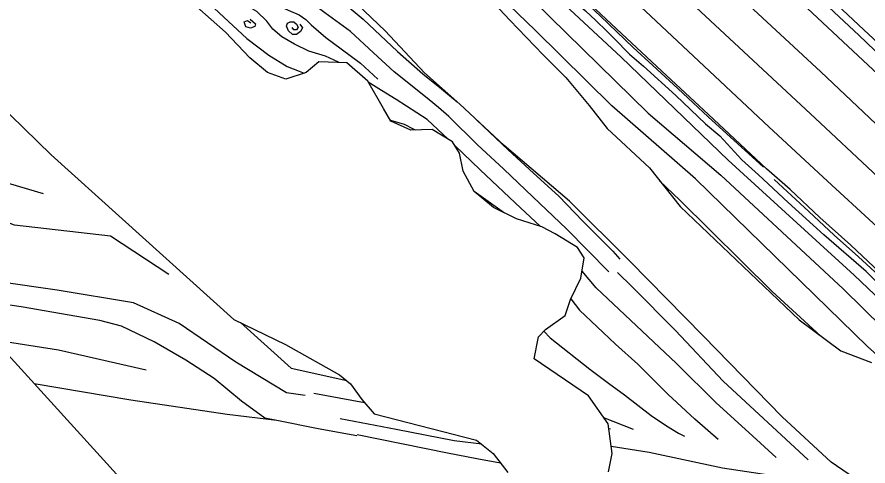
# Model space of a CAD drawing. Extents: x 2316231 to 2323598, y 363169 to 371906.
# Drawn here: x 2318772.4 to 2319044.9, y 366355.5 to 366499.5 of the extents above; entities that cross this region are included whole.
import ezdxf

# ---------------------------------------------------------------- set-up
doc = ezdxf.new("R2010")
doc.units = 0
for name, color, linetype in [('RD_DTM_BkLn1', 7, 'Continuous'), ('RD_DTM_BkLn2', 7, 'Continuous'), ('RD_DTM_Holes', 7, 'Continuous'), ('RD_DTM_TinHull', 7, 'Continuous'), ('RD_EX_Road', 7, 'Continuous')]:
    doc.layers.add(name, color=color, linetype=linetype)

msp = doc.modelspace()

# ---------------------------------------------------------------- linework, layer by layer
at = {"layer": 'RD_DTM_BkLn1'}
for p, q in [((2318984.728, 366440.804), (2318978.222, 366446.99)), ((2318957.84, 366412.639), (2318953.376, 366417.966)), ((2318949.747, 366409.103), (2318952.54, 366405.533)), ((2318860.197, 366386.924), (2318843.942, 366401.51)), ((2318943.172, 366396.634), (2318941.165, 366398.741)), ((2318860.197, 366386.924), (2318878.003, 366382.908)), ((2318883.693, 366375.803), (2318867.442, 366378.811)), ((2318969.87, 366367.226), (2318960.337, 366370.991)), ((2318961.935, 366367.504), (2318962.491, 366367.393)), ((2318921.231, 366362.474), (2318912.428, 366363.634))]:
    msp.add_line(p, q, dxfattribs=at)
for points in [[(2319043.652, 366495.429), (2319023.012, 366514.835), (2319005.193, 366531.743), (2318984.149, 366551.675), (2318968.01, 366566.969), (2318947.124, 366586.703), (2318930.095, 366602.876), (2318914.396, 366617.538), (2318905.719, 366625.699)], [(2318904.007, 366623.823), (2318926.343, 366602.902), (2318943.914, 366586.301), (2318959.127, 366571.906), (2318975.757, 366556.083), (2318988.795, 366543.889), (2319001.864, 366531.464), (2319014.462, 366519.604), (2319029.289, 366505.602), (2319041.976, 366493.642)], [(2319029.789, 366481.873), (2319002.471, 366507.396), (2318975.254, 366532.744), (2318946.123, 366560.014), (2318917.251, 366587.048), (2318892.174, 366610.334)], [(2318883.211, 366602.336), (2318912.708, 366574.813), (2318943.266, 366546.2), (2318971.581, 366519.756), (2319002.066, 366491.21), (2319021.983, 366472.681)], [(2318874.03, 366575.611), (2318882.062, 366568.703), (2318898.054, 366553.976), (2318910.061, 366542.804), (2318912.387, 366540.546), (2318917.682, 366536.053), (2318929.11, 366525.003), (2318932.228, 366522.93), (2318936.438, 366518.317), (2318949.836, 366505.538), (2318954.498, 366501.419), (2318957.766, 366498.369), (2318961.314, 366494.929), (2318963.674, 366492.56), (2318968.561, 366487.545), (2318973.069, 366483.717), (2318983.393, 366474.365), (2318992.905, 366465.266), (2318997.491, 366461.434), (2319004.487, 366453.706)], [(2319000.155, 366453.551), (2318965.851, 366486.607), (2318934.467, 366515.919), (2318927.674, 366522.509), (2318923.142, 366526.117), (2318910.452, 366536.748), (2318895.033, 366551.629), (2318880.513, 366565.418), (2318871.007, 366574.213)], [(2318865.635, 366571.426), (2318903.295, 366535.981), (2318932.627, 366509.896), (2318974.572, 366468.659), (2318997.776, 366448.747)], [(2318989.697, 366447.549), (2318962.955, 366471.001), (2318938.374, 366495.216), (2318913.43, 366519.316), (2318891.771, 366538.143), (2318869.499, 366559.399), (2318861.63, 366566.443)], [(2318833.329, 366542.531), (2318846.812, 366529.268), (2318859.561, 366517.974), (2318873.098, 366507.396), (2318883.218, 366498.785), (2318894.245, 366488.453), (2318902.376, 366481.237), (2318908.386, 366476.43), (2318911.586, 366473.794), (2318913.397, 366472.284)], [(2318961.93, 366417.802), (2318948.391, 366431.523), (2318939.898, 366439.677), (2318928.31, 366450.671), (2318919.904, 366458.475), (2318910.723, 366467.597), (2318907.443, 366470.455), (2318904.434, 366472.929), (2318898.938, 366477.321), (2318893.22, 366481.929), (2318886.613, 366488.025), (2318879.252, 366494.809), (2318870.999, 366500.837), (2318867.516, 366503.459), (2318863.486, 366507.069), (2318860.44, 366508.968), (2318858.003, 366510.569), (2318854.433, 366513.556), (2318848.745, 366518.272), (2318843.723, 366522.366), (2318835.529, 366529.572), (2318828.138, 366536.248)], [(2318823.227, 366532.661), (2318832.732, 366524.192), (2318843.433, 366514.022), (2318848.128, 366512.269), (2318850.864, 366510.179), (2318852.486, 366507.535), (2318853.846, 366505.198), (2318856.27, 366503.121), (2318859.3, 366501.724), (2318862.74, 366500.169), (2318864.875, 366498.695), (2318866.565, 366497.017), (2318871.291, 366492.908), (2318876.22, 366489.305), (2318882.365, 366484.645), (2318887.964, 366479.536)], [(2318875.573, 366484.876), (2318875.376, 366485.012), (2318871.205, 366486.895), (2318865.84, 366488.582), (2318861.233, 366490.728), (2318857.259, 366493.122), (2318854.355, 366495.637), (2318852.42, 366498.16), (2318849.267, 366501.307), (2318844.755, 366503.854), (2318841.171, 366506.365), (2318838.722, 366509.007), (2318835.916, 366512.46), (2318834.947, 366514.914), (2318832.085, 366518.825), (2318828.61, 366522.064), (2318825.779, 366523.767), (2318821.709, 366525.152), (2318819.13, 366526.138), (2318817.172, 366527.302)], [(2318813.589, 366523.464), (2318825.908, 366512.292), (2318831.778, 366505.907), (2318837.129, 366500.822), (2318846.015, 366492.579), (2318853.088, 366487.29), (2318858.945, 366483.651), (2318862.766, 366482.141), (2318864.334, 366481.45)], [(2318847.09, 366498.772), (2318848.764, 366497.313), (2318848.557, 366496.405), (2318847.187, 366495.882), (2318845.693, 366496.351), (2318845.197, 366497.9), (2318846.244, 366498.38), (2318847.284, 366497.635)], [(2318862.968, 366497.213), (2318863.814, 366496.034), (2318863.22, 366494.79), (2318861.944, 366493.91), (2318860.655, 366493.922), (2318859.317, 366495.007), (2318858.71, 366496.523), (2318859.024, 366497.535), (2318859.896, 366497.971), (2318861.037, 366497.946), (2318861.965, 366497.167), (2318862.438, 366496.262), (2318861.912, 366495.374), (2318861.047, 366495.405), (2318860.517, 366496.174), (2318860.517, 366496.174)], [(2319041.976, 366493.642), (2319059.772, 366476.71), (2319077.295, 366460.204), (2319091.8, 366446.489), (2319104.913, 366434.156), (2319116.942, 366422.667), (2319128.758, 366411.509), (2319139.338, 366401.429), (2319145.284, 366395.469)], [(2319148.28, 366396.21), (2319136.488, 366407.645), (2319126.11, 366417.487), (2319116.367, 366426.733), (2319104.459, 366438.043), (2319090.287, 366451.426), (2319075.029, 366465.858), (2319061.343, 366478.796), (2319049.692, 366489.763), (2319043.652, 366495.429)], [(2319029.789, 366481.873), (2319049.365, 366463.433), (2319066.779, 366447.298), (2319088.241, 366427.335), (2319116.513, 366400.919), (2319127.96, 366390.099)], [(2318910.48, 366460.329), (2318903.79, 366466.6), (2318893.875, 366473.047), (2318889.13, 366475.873), (2318884.901, 366478.614)], [(2319114.565, 366386.161), (2319093.088, 366406.3), (2319066.349, 366431.191), (2319046.499, 366449.76), (2319028.023, 366467.016), (2319021.983, 366472.681)], [(2318891.973, 366466.403), (2318896.384, 366465.085), (2318899.273, 366463.682), (2318899.914, 366463.28)], [(2318918.846, 366467.245), (2318919.683, 366466.407), (2318929.735, 366456.951), (2318937.804, 366449.385), (2318945.905, 366442.062), (2318953.6, 366434.012), (2318963.242, 366424.402), (2318965.496, 366421.858)], [(2318742.763, 366463.011), (2318754.878, 366452.307), (2318767.441, 366446.83), (2318780.746, 366442.911)], [(2318940.107, 366432.296), (2318931.991, 366439.853), (2318920.694, 366450.499), (2318912.61, 366458.312)], [(2319000.155, 366453.551), (2319040.499, 366416.746), (2319064.601, 366393.742), (2319076.309, 366382.615), (2319078.906, 366379.572), (2319080.034, 366378.379)], [(2319073.834, 366390.277), (2319069.11, 366395.01), (2319067.675, 366393.517), (2319064.591, 366396.205), (2319064.482, 366396.915), (2319065.099, 366398.344), (2319055.942, 366406.321), (2319044.304, 366417.94), (2319030.788, 366429.625), (2319019.408, 366440.045), (2319009.921, 366448.935), (2319004.487, 366453.706)], [(2318989.697, 366447.549), (2319044.813, 366393.855), (2319072.269, 366369.244), (2319079.559, 366364.589), (2319090.066, 366359.93)], [(2319089.747, 366367.725), (2319084.701, 366369.02), (2319079.982, 366371.063), (2319075.034, 366374.915), (2319036.979, 366412.309), (2318997.776, 366448.747)], [(2318918.727, 366443.722), (2318918.858, 366443.619), (2318928.48, 366436.691)], [(2318821.068, 366416.89), (2318802.356, 366429.216), (2318771.619, 366432.7), (2318753.318, 366439.668)], [(2319029.883, 366397.18), (2319014.282, 366411.465), (2318984.728, 366440.804)], [(2318864.643, 366378.08), (2318858.703, 366379.035), (2318842.506, 366388.788), (2318824.312, 366401.2), (2318809.767, 366407.893), (2318785.238, 366411.871), (2318766.584, 366414.617), (2318747.55, 366416.869), (2318744.203, 366419.046)], [(2319025.78, 366357.549), (2318998.582, 366382.724), (2318983.336, 366398.962), (2318969.467, 366413.016), (2318964.772, 366417.573)], [(2318957.84, 366412.639), (2318983.596, 366388.377), (2318996.362, 366375.753), (2319006.739, 366366.252), (2319015.583, 366358.289)], [(2318996.94, 366364.065), (2318989.435, 366370.543), (2318980.875, 366378.504), (2318971.19, 366388.185), (2318964.101, 366394.54), (2318958.18, 366400.098), (2318952.54, 366405.533)], [(2318813.824, 366386.278), (2318785.75, 366392.645), (2318765.185, 366395.922)], [(2318943.172, 366396.634), (2318955.826, 366386.525), (2318961.847, 366382.097), (2318966.996, 366378.318), (2318975.488, 366371.748), (2318980.404, 366368.454), (2318984.234, 366366.032), (2318986.166, 366365.063)], [(2318912.428, 366363.634), (2318893.88, 366367.224), (2318875.911, 366370.691)], [(2318962.679, 366361.927), (2318974.817, 366359.998), (2318998.397, 366354.935), (2319023.898, 366351.082), (2319033.569, 366349.753)]]:
    msp.add_lwpolyline(points, dxfattribs=at)
at = {"layer": 'RD_DTM_BkLn2'}
msp.add_line((2318910.266, 366359.675), (2318881.35, 366365.539), dxfattribs=at)
for points in [[(2318869.264, 366584.779), (2318884.201, 366570.988), (2318896.325, 366559.573), (2318908.359, 366548.282), (2318919.427, 366537.98), (2318930.753, 366527.308), (2318940.259, 366518.35), (2318954.417, 366505.203), (2318966.153, 366494.075), (2318980.456, 366480.686), (2318993.818, 366468.21), (2319012.394, 366450.792)], [(2319086.778, 366385.327), (2319084.897, 366385.937), (2319082.755, 366386.53), (2319081.444, 366386.55), (2319074.546, 366393.246), (2319067.765, 366399.672), (2319060.448, 366406.222), (2319052.656, 366413.926), (2319046.837, 366419.417), (2319039.44, 366426.339), (2319029.48, 366435.215), (2319020.006, 366444.134), (2319012.394, 366450.792)], [(2318927.268, 366356.435), (2318919.625, 366357.857), (2318910.266, 366359.675)]]:
    msp.add_lwpolyline(points, dxfattribs=at)
at = {"layer": 'RD_DTM_Holes'}
for points in [[(2318771.398, 366640.277), (2318787.985, 366631.383), (2318796.459, 366623.31), (2318819.061, 366601.786), (2318828.625, 366590.937), (2318836.038, 366583.822), (2318840.749, 366578.326), (2318852.045, 366566.16), (2318886.458, 366531.593), (2318904.68, 366515.793), (2318912.355, 366510.171), (2318916.668, 366507.197), (2318925.278, 366503.741), (2318930.268, 366498.497), (2318940.934, 366487.398), (2318948.176, 366480.1), (2318955.647, 366471.077), (2318961.375, 366463.779), (2318974.921, 366451.149), (2318984.754, 366438.76), (2319022.905, 366402.403), (2319036.204, 366392.449), (2319046.06, 366388.672)], [(2319042.377, 366350.473), (2319033.142, 366356.706), (2319017.431, 366371.295), (2318992.159, 366397.255), (2318968.779, 366421.09), (2318949.391, 366440.438), (2318928.405, 366458.341), (2318914.267, 366471.511), (2318902.934, 366481.581), (2318890.291, 366495.039), (2318877.109, 366507.757), (2318858.257, 366526.338), (2318845.62, 366538.139), (2318840.508, 366542.952), (2318834.994, 366548.525), (2318802.549, 366580.6), (2318785.52, 366598.342), (2318776.793, 366605.673), (2318769.907, 366611.059)], [(2318961.784, 366353.613), (2318962.994, 366359.569), (2318961.737, 366368.991), (2318955.438, 366377.986), (2318938.062, 366389.869), (2318939.407, 366396.929), (2318941.678, 366399.27), (2318947.951, 366403.727), (2318949.659, 366408.923), (2318953.012, 366415.772), (2318954.083, 366422.227), (2318951.919, 366425.583), (2318944.733, 366429.932), (2318940.454, 366432.186), (2318932.344, 366434.766), (2318925.057, 366438.396), (2318918.841, 366443.512), (2318915.3, 366450.046), (2318914.101, 366455.824), (2318911.917, 366459.469), (2318905.323, 366463.414), (2318898.564, 366463.246), (2318892.178, 366466.054), (2318889.751, 366470.19), (2318884.745, 366478.886), (2318877.999, 366484.771), (2318869.119, 366485.157), (2318864.961, 366481.654), (2318858.51, 366479.553), (2318852.648, 366481.734), (2318846.957, 366486.372), (2318839.17, 366494.587), (2318820.781, 366510.946)], [(2318761.446, 366476.552), (2318783.364, 366455.308), (2318841.807, 366402.539), (2318858.44, 366394.524), (2318875.732, 366384.797), (2318879.257, 366381.865), (2318882.793, 366376.838), (2318886.821, 366372.202), (2318919.613, 366363.767), (2318924.858, 366359.574), (2318929.551, 366353.46)]]:
    msp.add_lwpolyline(points, dxfattribs=at)
at = {"layer": 'RD_DTM_TinHull'}
msp.add_lwpolyline([(2319975.332, 365147.552), (2319890.016, 365354.444), (2319659.535, 365424.857), (2319378.87, 365570.104), (2319234.052, 365737.494), (2319033.253, 366035.61), (2318895.931, 366251.828), (2318692.475, 366476.056)], dxfattribs=at)
at = {"layer": 'RD_EX_Road'}
for points in [[(2318900.231, 366619.268), (2318922.23, 366598.884), (2318938.177, 366583.901), (2318955.048, 366568.223), (2318972.144, 366552.272), (2318989.628, 366535.901), (2319008.536, 366518.242), (2319027.05, 366500.863), (2319038.622, 366490.083)], [(2319013.214, 366464.318), (2318994.156, 366482.156), (2318973.664, 366501.327), (2318954.344, 366519.307), (2318933.31, 366539.012), (2318913.874, 366557.234), (2318896.063, 366573.959), (2318876.569, 366592.029)], [(2318935.135, 366522.051), (2318938.269, 366519.299), (2318940.253, 366517.557), (2318949.427, 366509.051), (2318959.237, 366499.789), (2318969.769, 366489.76), (2318976.011, 366483.93), (2318984.023, 366476.524), (2318993.758, 366467.506), (2319003.232, 366458.781), (2319011.499, 366451.387)], [(2319141.162, 366394.078), (2319125.806, 366408.477), (2319111.21, 366422.167), (2319095.563, 366436.901), (2319078.289, 366453.057), (2319061.873, 366468.386), (2319046.486, 366482.679), (2319038.622, 366490.083)], [(2319013.214, 366464.318), (2319032.025, 366446.85), (2319046.562, 366433.377), (2319060.212, 366420.757), (2319069.252, 366412.357), (2319081.385, 366401.071), (2319094.567, 366388.798), (2319101.575, 366382.177)], [(2319014.885, 366447.44), (2319025.969, 366437.156), (2319034.078, 366429.487), (2319041.918, 366422.619), (2319051.073, 366414.196), (2319058.33, 366407.24), (2319066.663, 366399.474), (2319074.314, 366392.401), (2319079.993, 366386.875), (2319081.801, 366385.192), (2319081.994, 366385.165)], [(2318855.581, 366370.117), (2318851.747, 366370.875), (2318844.314, 366376.265), (2318835.544, 366383.541), (2318826.473, 366389.45), (2318816.353, 366395.372), (2318805.882, 366400.347), (2318798.986, 366402.222), (2318773.73, 366406.52), (2318752.688, 366409.696)], [(2318855.581, 366370.117), (2318839.73, 366372.045), (2318808.818, 366376.669), (2318777.943, 366381.862)], [(2318881.283, 366365.177), (2318868.893, 366367.485), (2318855.581, 366370.117)]]:
    msp.add_lwpolyline(points, dxfattribs=at)

doc.saveas('drawing.dxf')
